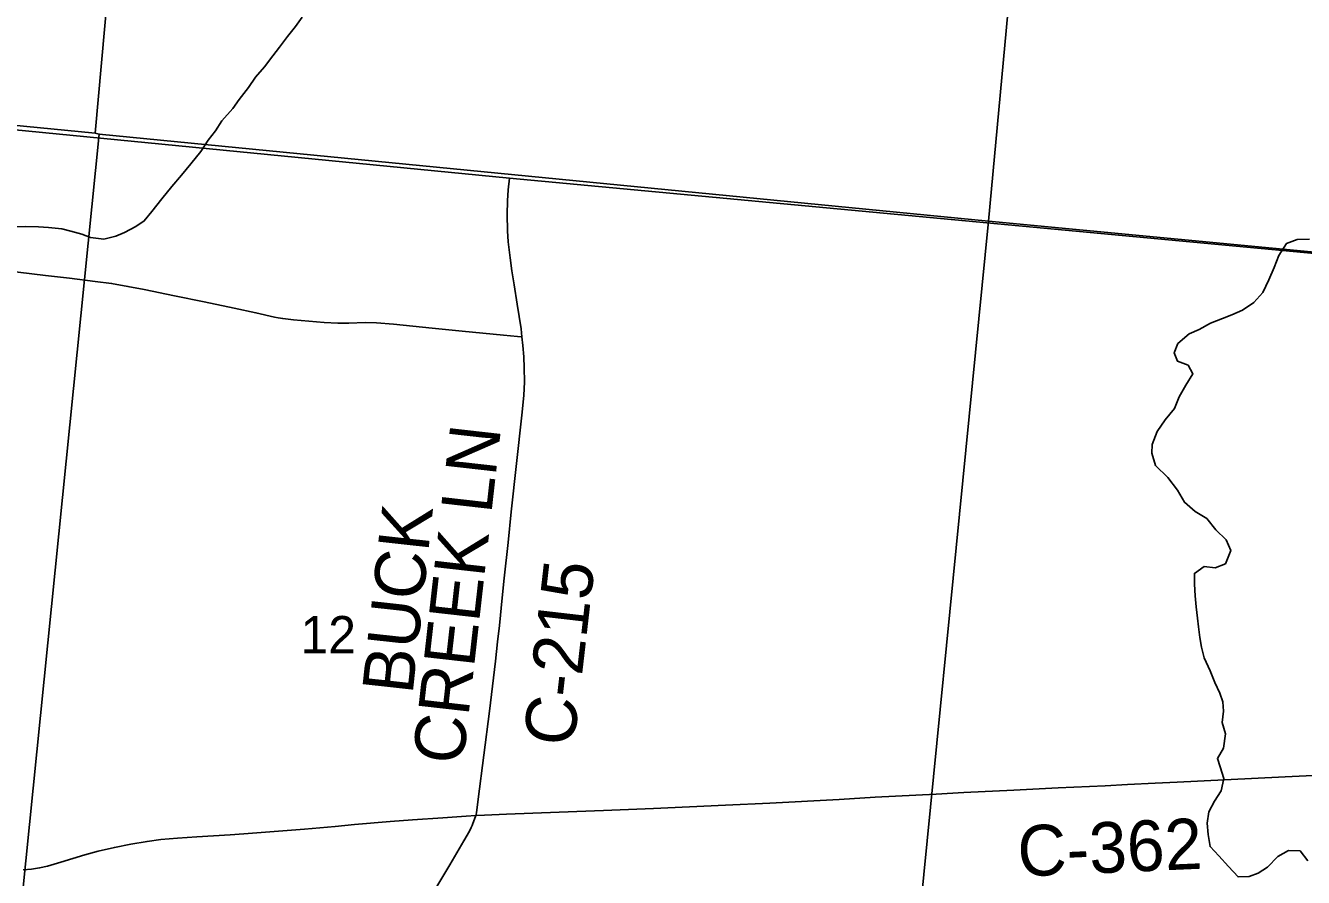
# Model space of a CAD drawing. Extents: x 1410790 to 1770854, y 566777 to 831614.
# Drawn here: x 1620852 to 1628404, y 707914 to 712949 of the extents above; entities that cross this region are included whole.
import ezdxf

# ---------------------------------------------------------------- set-up
doc = ezdxf.new("R2010")
doc.units = 0
for name, color, linetype in [('GM_X_County_Road', 7, 'Continuous'), ('GM_X_County_Road_Text', 7, 'Continuous'), ('GM_X_Major_Lake', 7, 'Continuous'), ('GM_X_Major_River', 7, 'Continuous'), ('GM_X_Section', 7, 'Continuous'), ('GM_X_Section_Text', 7, 'Continuous'), ('GM_X_Township', 7, 'Continuous'), ('GM_X_Township_Road', 7, 'Continuous')]:
    doc.layers.add(name, color=color, linetype=linetype)

msp = doc.modelspace()

# ---------------------------------------------------------------- linework, layer by layer
at = {"layer": 'GM_X_County_Road'}
for points in [[(1619737.2, 711620.9), (1619831.9, 711609.9), (1619964.4, 711594.1), (1620301.2, 711553.9), (1620439.6, 711537.7), (1620563.3, 711521), (1620970.2, 711470.9), (1621111.6, 711454.7), (1621263.3, 711436), (1621360, 711424.3), (1621456.7, 711406.6), (1621552.4, 711388.4), (1621731.1, 711351.6), (1621908.3, 711315.3), (1622083.9, 711279), (1622212.7, 711251), (1622323.6, 711226), (1622344.7, 711222.1)], [(1622344.7, 711222.1), (1622372.2, 711217.1), (1622436.1, 711209.8), (1622615.9, 711194.2), (1622697.4, 711189.6), (1622762.6, 711189), (1622859.7, 711193.6), (1622926, 711192.1), (1623025.6, 711183.7), (1623253.9, 711160.7), (1623431.1, 711143), (1623677, 711119.4), (1623758.1, 711111.9), (1623785.6, 711109.7)], [(1623513.6, 708279.2), (1623515.9, 708295.8), (1623526.8, 708375.7), (1623592.8, 708897.6), (1623605.5, 708995.5), (1623628.4, 709191.4), (1623641, 709305.7), (1623652.1, 709403.8), (1623669.4, 709567.2), (1623680.8, 709681.7), (1623703.4, 709894.2), (1623722.2, 710074.1), (1623785, 710646), (1623795.8, 710762), (1623799.5, 710843), (1623798.3, 710926.7), (1623796.4, 710990), (1623790.7, 711058.4), (1623785.6, 711109.7)], [(1623513.6, 708279.2), (1623563.6, 708282.3), (1623694.8, 708288.1), (1624006.1, 708299), (1624268.3, 708309), (1624563.1, 708321.3), (1624989.1, 708340.2), (1625251.1, 708353.2), (1625660.4, 708375.2), (1625873.3, 708387.7), (1626233.4, 708406.7), (1626397.2, 708415.1), (1626692, 708430), (1626954.1, 708442.6), (1627232.5, 708455.7), (1627363.4, 708462.5), (1627527.1, 708471.7), (1627658, 708478), (1627936.4, 708491.6), (1628296.8, 708508.8), (1628460.5, 708517.2), (1628624.2, 708524.7), (1628771.6, 708530.7), (1629048.3, 708541.8)], [(1620837.4, 707959.1), (1620885.9, 707963.2), (1620934.3, 707970.6), (1620981.8, 707981.3), (1621060.2, 708004.4), (1621201.2, 708048.2), (1621280.6, 708069.4), (1621376.7, 708091.1), (1621473.4, 708110), (1621570.3, 708126.5), (1621651.6, 708137.7), (1621749.5, 708146.7), (1621863.9, 708153.9), (1622060, 708165.3), (1622141.7, 708171.1), (1622501.2, 708199.7), (1622680.8, 708215.7), (1622795.1, 708226.3), (1623007.5, 708244.3), (1623138.2, 708254), (1623318.1, 708266.9), (1623455.6, 708275.5)], [(1623455.6, 708275.5), (1623513.6, 708279.2)]]:
    msp.add_lwpolyline(points, dxfattribs=at)
at = {"layer": 'GM_X_Major_Lake'}
msp.add_lwpolyline([(1620777.4, 711758.4), (1620853.4, 711761.4), (1620927.4, 711758.5), (1620987.3, 711755.7), (1621067.1, 711746.6), (1621118.9, 711733.9), (1621184.7, 711715), (1621236.4, 711696.3), (1621314.2, 711685.3), (1621384.4, 711704.4), (1621436.7, 711725.8), (1621503.1, 711761), (1621553.6, 711794.5), (1621598.3, 711850), (1621657.3, 711925.5), (1621716.2, 711996.9), (1621773.1, 712064.3), (1621828, 712131.8), (1621886.9, 712205.2), (1621931.8, 712270.8), (1621974.5, 712326.3), (1622011.3, 712386), (1622076.3, 712459.3), (1622114.9, 712511), (1622169.9, 712582.4), (1622210.7, 712644.1), (1622263.5, 712705.5), (1622312.3, 712769), (1622353, 712820.6), (1622399.8, 712884.2), (1622446.6, 712943.7), (1622487.3, 712997.3)], dxfattribs=at)
at = {"layer": 'GM_X_Major_River'}
msp.add_lwpolyline([(1628429.1, 708012), (1628384.2, 708071), (1628316.2, 708072.2), (1628253.5, 708037.2), (1628192.3, 707974.1), (1628135.7, 707938.9), (1628083.3, 707919.8), (1628017.2, 707917), (1627960.3, 707978.2), (1627903.4, 708041.4), (1627852.4, 708096.4), (1627841.6, 708166.8), (1627834.9, 708235.2), (1627844.1, 708301.2), (1627879.2, 708364.8), (1627918.4, 708426.3), (1627933.7, 708498.3), (1627910.9, 708566.9), (1627895.8, 708617.3), (1627931, 708678.9), (1627942.5, 708763), (1627923.7, 708829.5), (1627930.9, 708897.6), (1627927.9, 708951.8), (1627908.8, 709002.3), (1627880, 709067), (1627853.2, 709135.7), (1627816.6, 709212.6), (1627801.7, 709275.1), (1627790.7, 709331.4), (1627783.8, 709395.8), (1627776.8, 709446), (1627769.9, 709512.4), (1627763.1, 709578.7), (1627760.4, 709647), (1627759.5, 709711.2), (1627816.3, 709752.3), (1627882.2, 709743.1), (1627942.7, 709768.1), (1627974.1, 709845.8), (1627947.2, 709908.5), (1627886.2, 709967.8), (1627833.4, 710034.9), (1627764.1, 710076.2), (1627701.1, 710131.5), (1627660.4, 710202.5), (1627601.7, 710277.7), (1627529, 710349.2), (1627508.2, 710421.8), (1627509.2, 710472), (1627538.6, 710549.7), (1627585.9, 710619.1), (1627641.1, 710686.3), (1627670.3, 710754), (1627709.6, 710823.5), (1627750.8, 710891), (1627721.7, 710941.7), (1627660.1, 710964.8), (1627639, 711015.3), (1627662, 711069.1), (1627729.1, 711126.1), (1627787.6, 711153.1), (1627854.3, 711190.1), (1627924.8, 711216.9), (1627981.2, 711238), (1628043.7, 711266.9), (1628110.6, 711311.9), (1628163.7, 711371.1), (1628199.1, 711446.7), (1628230.4, 711518.4), (1628257.7, 711590.1), (1628303, 711661.5), (1628367.4, 711684.4), (1628439.5, 711685.2)], dxfattribs=at)
at = {"layer": 'GM_X_Section'}
for points in [[(1616296.8, 718203.7), (1621752.5, 717740.4), (1621263.6, 712311.8), (1615933.1, 712831.9), (1615809.3, 712845.7)], [(1621752.5, 717740.4), (1627032.8, 717079.4), (1626541.7, 711792.7), (1621287.6, 712307.5), (1621263.6, 712311.8)], [(1627032.8, 717079.4), (1632712, 716489.1), (1632179.6, 711257), (1626541.7, 711792.7)], [(1615933.1, 712831.9), (1621263.6, 712311.8), (1621287.6, 712307.5), (1620745.4, 706937.6), (1615479.9, 707495.5)], [(1621287.6, 712307.5), (1626541.7, 711792.7), (1626009.2, 706398.7), (1620745.4, 706937.6)], [(1626541.7, 711792.7), (1632179.6, 711257), (1631638.2, 705801), (1626009.2, 706398.7)]]:
    msp.add_lwpolyline(points, close=True, dxfattribs=at)
at = {"layer": 'GM_X_Township'}
for points in [[(1629354.2, 711518.6), (1623710.9, 712046), (1618894.5, 712517.2)], [(1618894.5, 712517.2), (1623710.9, 712046), (1629354.2, 711518.6), (1632167.4, 711240.7), (1631916.2, 708742.9), (1631326.5, 702883.4), (1631321, 702829.2), (1631070.4, 700463), (1630881.2, 698711.1), (1630864.1, 698559.5), (1630490.7, 695105.8), (1630185.5, 692523.4), (1629885.3, 689842.3), (1629646.5, 687839.8), (1629632, 687706.9), (1629570.2, 687086.3), (1628687.9, 679299.8)]]:
    msp.add_lwpolyline(points, dxfattribs=at)
at = {"layer": 'GM_X_Township_Road'}
for points in [[(1623785.6, 711109.7), (1623780.5, 711156.6), (1623757.6, 711302.5), (1623738.8, 711416.2), (1623726.1, 711498.7), (1623715.9, 711575), (1623704.7, 711671.2), (1623700.1, 711735.4), (1623698.8, 711832.3), (1623700.1, 711912.3), (1623703.7, 711977.2), (1623710.9, 712046)], [(1623240, 707792.4), (1623358.2, 707988.5), (1623442.1, 708129.6), (1623474.6, 708187), (1623484.9, 708208.6), (1623490.6, 708221.3), (1623495.3, 708233.5), (1623499.1, 708243.3), (1623513.6, 708279.2)]]:
    msp.add_lwpolyline(points, dxfattribs=at)

# ---------------------------------------------------------------- texts
at = {"layer": 'GM_X_County_Road_Text'}
for s, rotation, p in [('CREEK LN', 83.55129, (1623436.5, 708574.2)), ('BUCK', 83.71397, (1623138.6, 708990.9)), ('C-215', 83.41983, (1624091.2, 708681.4)), ('C-362', 2.47964, (1626720.1, 707918.6))]:
    msp.add_text(s, height=300, rotation=rotation, dxfattribs=at).set_placement(p)
at = {"layer": 'GM_X_Section_Text'}
msp.add_text('12', height=221, rotation=0.00001, dxfattribs=at).set_placement((1622475.9, 709237.9))

doc.saveas('drawing.dxf')
